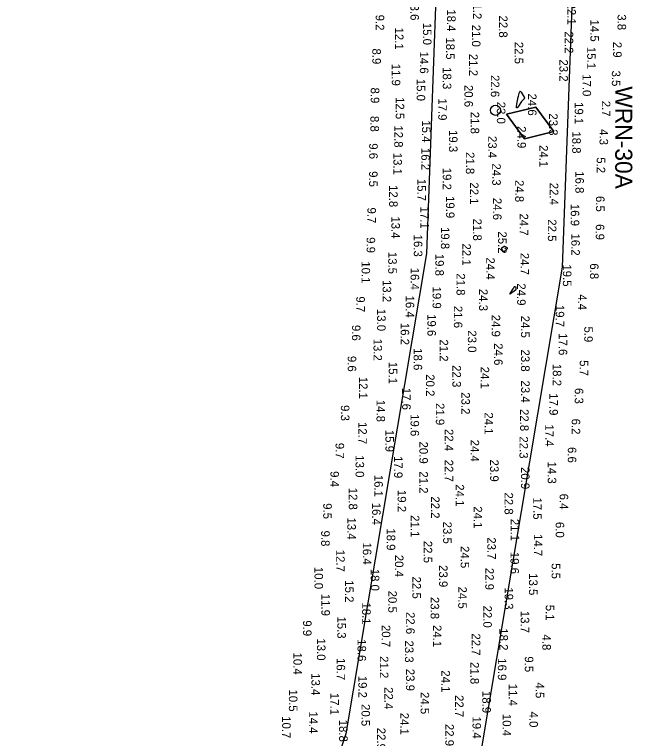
# Model space of a CAD drawing. Extents: x 1178573 to 1187098, y 693282 to 751751.
# Drawn here: x 1186160 to 1187065, y 728655 to 729717 of the extents above; entities that cross this region are included whole.
import ezdxf

# ---------------------------------------------------------------- set-up
doc = ezdxf.new("R2010")
doc.units = 0
for name, color, linetype in [('G-ANNO-PATT', 7, 'Continuous'), ('V-CHAN-NAID', 7, 'Continuous'), ('V-HYDS-MAJR', 7, 'Continuous'), ('V-HYDS-SOUN', 7, 'Continuous'), ('V-HYDS-SOUN-EXSS', 7, 'Continuous')]:
    doc.layers.add(name, color=color, linetype=linetype)

msp = doc.modelspace()

# ---------------------------------------------------------------- linework, layer by layer
at = {"layer": 'G-ANNO-PATT'}
for p, q in [((1186962.9, 729346.3), (1186996.9, 730277.3)), ((1186796.3, 730266.8), (1186763.5, 729366.6)), ((1186897.1, 729592.8), (1186897.4, 729594.2)), ((1186897.4, 729594.2), (1186897.8, 729595.7)), ((1186897.8, 729595.7), (1186898.2, 729597.1)), ((1186898.2, 729597.1), (1186899.8, 729602.9)), ((1186899.8, 729602.9), (1186900.2, 729604)), ((1186900.2, 729604), (1186900.8, 729604.4)), ((1186900.8, 729604.4), (1186901.4, 729604.1)), ((1186901.4, 729604.1), (1186902.1, 729603.2)), ((1186902.1, 729603.2), (1186906.6, 729595.6)), ((1186906.6, 729595.6), (1186906.9, 729595.1)), ((1186906.9, 729594.5), (1186906.8, 729594)), ((1186906.9, 729595.1), (1186906.9, 729594.5)), ((1186895.5, 729582), (1186896.9, 729591.3)), ((1186896.9, 729591.3), (1186897.1, 729592.8)), ((1186902.9, 729589.4), (1186897.1, 729581.3)), ((1186903.3, 729589.9), (1186902.9, 729589.4)), ((1186903.8, 729590.5), (1186903.3, 729589.9)), ((1186904.2, 729591), (1186903.8, 729590.5)), ((1186904.6, 729591.5), (1186904.2, 729591)), ((1186906.4, 729593.5), (1186904.6, 729591.5)), ((1186906.8, 729594), (1186906.4, 729593.5)), ((1186880.7, 729570.6), (1186923.9, 729581.1)), ((1186895.4, 729580.5), (1186895.5, 729582)), ((1186895.6, 729579.9), (1186895.4, 729580.5)), ((1186896.2, 729580.2), (1186895.6, 729579.9)), ((1186897.1, 729581.3), (1186896.2, 729580.2)), ((1186923.9, 729581.1), (1186950.2, 729545.2)), ((1186907, 729534.8), (1186880.7, 729570.6)), ((1186950.2, 729545.2), (1186907, 729534.8)), ((1186874, 729374.5), (1186874.1, 729374.8)), ((1186874, 729374.2), (1186874, 729374.5)), ((1186874.1, 729373), (1186874, 729374.2)), ((1186874.1, 729374.8), (1186874.2, 729375)), ((1186874.1, 729372.7), (1186874.1, 729373)), ((1186874.2, 729372.4), (1186874.1, 729372.7)), ((1186874.2, 729375), (1186874.4, 729375.2)), ((1186874.3, 729372.1), (1186874.2, 729372.4)), ((1186874.5, 729371.9), (1186874.3, 729372.1)), ((1186874.4, 729375.2), (1186877, 729376.8)), ((1186875.9, 729369.7), (1186874.5, 729371.9)), ((1186877, 729376.8), (1186877.5, 729377.1)), ((1186881.5, 729373.5), (1186877.3, 729369.5)), ((1186877.5, 729377.1), (1186878, 729377.1)), ((1186878, 729377.1), (1186878.5, 729377)), ((1186878.5, 729377), (1186879, 729376.8)), ((1186879, 729376.8), (1186881.3, 729375.2)), ((1186881.3, 729375.2), (1186881.8, 729374.8)), ((1186881.8, 729373.9), (1186881.5, 729373.5)), ((1186881.8, 729374.8), (1186881.9, 729374.3)), ((1186881.9, 729374.3), (1186881.8, 729373.9)), ((1186763.5, 729366.6), (1186645.3, 728662.1)), ((1186876.2, 729369.3), (1186875.9, 729369.7)), ((1186876.5, 729369.2), (1186876.2, 729369.3)), ((1186876.9, 729369.3), (1186876.5, 729369.2)), ((1186877.3, 729369.5), (1186876.9, 729369.3)), ((1186839.9, 728613.3), (1186962.9, 729346.3)), ((1186892.3, 729318), (1186892.5, 729318.1)), ((1186892.5, 729318.1), (1186892.7, 729318.2)), ((1186892.7, 729318.2), (1186893, 729318.1)), ((1186893, 729318.1), (1186894.1, 729317.8)), ((1186885.5, 729307.1), (1186886, 729308.1)), ((1186886, 729308.1), (1186890.5, 729314.8)), ((1186893.8, 729312.6), (1186886.8, 729307.4)), ((1186890.5, 729314.8), (1186890.7, 729315.1)), ((1186890.7, 729315.1), (1186890.9, 729315.5)), ((1186890.9, 729315.5), (1186891.1, 729315.8)), ((1186891.1, 729315.8), (1186891.3, 729316.2)), ((1186891.3, 729316.2), (1186892.2, 729317.8)), ((1186892.2, 729317.8), (1186892.3, 729318)), ((1186894, 729312.8), (1186893.8, 729312.6)), ((1186894.1, 729312.9), (1186894, 729312.8)), ((1186894.1, 729317.8), (1186894.3, 729317.7)), ((1186894.2, 729313.3), (1186894.1, 729313.1)), ((1186894.1, 729313.1), (1186894.1, 729312.9)), ((1186894.3, 729315), (1186894.2, 729314.7)), ((1186894.2, 729314.7), (1186894.2, 729314.6)), ((1186894.2, 729314.6), (1186894.2, 729314.5)), ((1186894.2, 729314.5), (1186894.2, 729314.4)), ((1186894.2, 729314.4), (1186894.2, 729314.4)), ((1186894.2, 729314.4), (1186894.2, 729313.3)), ((1186894.3, 729317.7), (1186894.5, 729317.5)), ((1186894.6, 729317.1), (1186894.3, 729315.4)), ((1186894.3, 729315.4), (1186894.3, 729315.3)), ((1186894.3, 729315.3), (1186894.3, 729315.2)), ((1186894.3, 729315.2), (1186894.3, 729315.1)), ((1186894.3, 729315.1), (1186894.3, 729315)), ((1186894.5, 729317.5), (1186894.6, 729317.3)), ((1186894.6, 729317.3), (1186894.6, 729317.1)), ((1186885.4, 729306.7), (1186885.5, 729307.1)), ((1186885.8, 729306.8), (1186885.4, 729306.7)), ((1186886.8, 729307.4), (1186885.8, 729306.8)), ((1186645.3, 728662.1), (1186159.6, 727217.5))]:
    msp.add_line(p, q, dxfattribs=at)
msp.add_circle((1186864.5, 729576.5), 7.39, dxfattribs=at)
at = {"layer": 'V-CHAN-NAID'}
msp.add_lwpolyline([(1186880.8, 729570.6), (1186907.1, 729534.9), (1186950.3, 729545.5), (1186923.9, 729581.2)], close=True, dxfattribs=at)
msp.add_circle((1186864.5, 729576.5), 7.39, dxfattribs=at)
at = {"layer": 'V-HYDS-MAJR'}
for points in [[(1186906.9, 729594.5), (1186906.8, 729594), (1186906.4, 729593.5), (1186904.6, 729591.5), (1186904.2, 729591), (1186903.8, 729590.5), (1186903.3, 729589.9), (1186902.9, 729589.4), (1186897.1, 729581.3), (1186896.2, 729580.2), (1186895.6, 729579.9), (1186895.4, 729580.5), (1186895.5, 729582), (1186896.9, 729591.3), (1186897.1, 729592.8), (1186897.4, 729594.2), (1186897.8, 729595.7), (1186898.2, 729597.1), (1186899.8, 729602.9), (1186900.2, 729604), (1186900.8, 729604.4), (1186901.4, 729604.1), (1186902.1, 729603.2), (1186906.6, 729595.6), (1186906.9, 729595.1)], [(1186874.2, 729372.4), (1186874.1, 729372.7), (1186874.1, 729373), (1186874, 729374.2), (1186874, 729374.5), (1186874.1, 729374.8), (1186874.2, 729375), (1186874.4, 729375.2), (1186877, 729376.8), (1186877.5, 729377.1), (1186878, 729377.1), (1186878.5, 729377), (1186879, 729376.8), (1186881.3, 729375.2), (1186881.8, 729374.8), (1186881.9, 729374.3), (1186881.8, 729373.9), (1186881.5, 729373.5), (1186877.3, 729369.5), (1186876.9, 729369.3), (1186876.5, 729369.2), (1186876.2, 729369.3), (1186875.9, 729369.7), (1186874.5, 729371.9), (1186874.3, 729372.1)], [(1186894.3, 729315.2), (1186894.3, 729315.1), (1186894.3, 729315), (1186894.2, 729314.7), (1186894.2, 729314.6), (1186894.2, 729314.5), (1186894.2, 729314.4), (1186894.2, 729314.4), (1186894.2, 729313.3), (1186894.1, 729313.1), (1186894.1, 729312.9), (1186894, 729312.8), (1186893.8, 729312.6), (1186886.8, 729307.4), (1186885.8, 729306.8), (1186885.4, 729306.7), (1186885.5, 729307.1), (1186886, 729308.1), (1186890.5, 729314.8), (1186890.7, 729315.1), (1186890.9, 729315.5), (1186891.1, 729315.8), (1186891.3, 729316.2), (1186892.2, 729317.8), (1186892.3, 729318), (1186892.5, 729318.1), (1186892.7, 729318.2), (1186893, 729318.1), (1186894.1, 729317.8), (1186894.3, 729317.7), (1186894.5, 729317.5), (1186894.6, 729317.3), (1186894.6, 729317.1), (1186894.3, 729315.4), (1186894.3, 729315.3)]]:
    msp.add_lwpolyline(points, close=True, dxfattribs=at)

# ---------------------------------------------------------------- texts
at = {"layer": 'V-CHAN-NAID'}
msp.add_text('WRN-30A', height=25, rotation=270, dxfattribs=at).set_placement((1187040.1, 729611.7))
at = {"layer": 'V-HYDS-SOUN'}
for s, p in [('13.6 ', (1186739.9, 729740.8)), ('21.2 ', (1186831.7, 729742.5)), ('22.1 ', (1186969.9, 729734.5)), ('18.4 ', (1186793.7, 729724.6)), ('9.2', (1186689, 729716.7)), ('22.8 ', (1186869.7, 729715.5)), ('3.8', (1187043.5, 729717.3)), ('15.0 ', (1186758.3, 729704.8)), ('21.0 ', (1186830.1, 729702)), ('14.5 ', (1187003.7, 729709.6)), ('12.1 ', (1186717.2, 729697.9)), ('22.2 ', (1186966.1, 729692.3)), ('18.5 ', (1186792.2, 729683.4)), ('22.5 ', (1186892.7, 729676.9)), ('2.9', (1187037, 729677)), ('8.9', (1186684.1, 729667.2)), ('14.6 ', (1186753.8, 729662.7)), ('21.2 ', (1186826, 729659.2)), ('15.1 ', (1186999, 729669.5)), ('23.2 ', (1186958.3, 729651.1)), ('11.9 ', (1186712.6, 729644.9)), ('18.3 ', (1186787.4, 729639.8)), ('22.6 ', (1186857.8, 729628.2)), ('17.0 ', (1186992.2, 729629.5)), ('3.5', (1187035.2, 729634.8)), ('15.0 ', (1186749.1, 729622.7)), ('8.9', (1186681.8, 729609.9)), ('20.6 ', (1186819.1, 729613.7)), ('12.5 ', (1186718.4, 729595.9)), ('17.9 ', (1186780.7, 729594.1)), ('19.1 ', (1186980.7, 729588.6)), ('2.7', (1187020.5, 729590.5)), ('21.8 ', (1186828.2, 729574.4)), ('8.8', (1186681.3, 729568.2)), ('12.8 ', (1186716.3, 729554.4)), ('15.4 ', (1186756.8, 729561.8)), ('19.3 ', (1186796.4, 729547.6)), ('18.8 ', (1186977.1, 729545.6)), ('4.3', (1187017.1, 729548.9)), ('23.4 ', (1186853.9, 729538.9)), ('9.6', (1186679.5, 729528.2)), ('16.2 ', (1186755.9, 729521.3)), ('24.1 ', (1186929, 729525.5)), ('13.1 ', (1186715, 729514.3)), ('21.8 ', (1186821.2, 729515.3)), ('5.2', (1187013, 729507.6)), ('19.2 ', (1186787.4, 729492.3)), ('24.3 ', (1186859.8, 729498.6)), ('9.5', (1186679.3, 729487.3)), ('16.8 ', (1186981.7, 729487.2)), ('15.7 ', (1186750.1, 729476)), ('22.1 ', (1186827.1, 729470.9)), ('24.8 ', (1186893.5, 729474.3)), ('22.4 ', (1186944.2, 729470.3)), ('12.8 ', (1186708.7, 729466.9)), ('19.9 ', (1186792, 729450.8)), ('24.6 ', (1186861, 729448.1)), ('6.5', (1187011.9, 729450.9)), ('16.9 ', (1186974.9, 729439.3)), ('9.7', (1186676.9, 729434)), ('17.1 ', (1186754.6, 729435.4)), ('24.7 ', (1186900, 729425.2)), ('13.4 ', (1186712, 729421)), ('21.8 ', (1186831.8, 729417.7)), ('22.5 ', (1186941.4, 729416.7)), ('19.8 ', (1186784.6, 729405.4)), ('6.9', (1187011.6, 729409.6)), ('16.3 ', (1186744.9, 729394.3)), ('25.2 ', (1186868.5, 729398.9)), ('16.2 ', (1186975.7, 729395.9)), ('9.9', (1186675.7, 729390.5)), ('22.1 ', (1186815.9, 729381.2)), ('13.5 ', (1186707.4, 729369)), ('19.8 ', (1186776.4, 729366.1)), ('24.7 ', (1186901.3, 729367.5)), ('10.1 ', (1186668.3, 729355.1)), ('24.4 ', (1186851, 729360.7)), ('6.8', (1187003.2, 729352.1)), ('16.4 ', (1186740.2, 729345.7)), ('19.5 ', (1186963.4, 729350.6)), ('21.8 ', (1186807.5, 729337.5)), ('13.2 ', (1186699.2, 729327.7)), ('24.9 ', (1186896.3, 729322.8)), ('19.9 ', (1186772.4, 729318.1)), ('24.3 ', (1186840.6, 729314.7)), ('9.7', (1186660.6, 729303.7)), ('16.4 ', (1186733, 729304.9)), ('4.4', (1186985.7, 729306.8)), ('21.6 ', (1186803.6, 729289.7)), ('19.7 ', (1186952.8, 729291.2)), ('13.0 ', (1186691.1, 729285.3)), ('19.6 ', (1186764.8, 729277.7)), ('24.9 ', (1186859, 729276.8)), ('24.5 ', (1186902, 729275.4)), ('9.6', (1186654.2, 729261.8)), ('16.2 ', (1186725.6, 729264.9)), ('5.9', (1186994.7, 729259.6)), ('23.0 ', (1186824.1, 729253.9)), ('17.6 ', (1186957.3, 729249.7)), ('13.2 ', (1186685.8, 729241.7)), ('21.2 ', (1186782.7, 729240.6)), ('24.6 ', (1186862.6, 729235)), ('18.6 ', (1186744.6, 729227.7)), ('23.8 ', (1186902.1, 729225.8)), ('9.6', (1186648, 729216.4)), ('15.1 ', (1186708.1, 729207.7)), ('22.3 ', (1186801.5, 729202.8)), ('18.2 ', (1186948.6, 729204.8)), ('5.7', (1186988.1, 729210.2)), ('24.1 ', (1186842.8, 729200.7)), ('12.1 ', (1186664.5, 729185.8)), ('20.2 ', (1186762.7, 729189.5)), ('23.4 ', (1186902.2, 729180.4)), ('17.6 ', (1186727.8, 729169.6)), ('23.2 ', (1186814.6, 729163.1)), ('17.9 ', (1186943.6, 729161.6)), ('6.3', (1186980.8, 729169.3)), ('14.8 ', (1186690.2, 729152)), ('9.3', (1186638, 729144.3)), ('21.9 ', (1186777.2, 729147.3)), ('22.8 ', (1186900.7, 729138.5)), ('19.6 ', (1186740.1, 729131)), ('24.1 ', (1186848.5, 729133.6)), ('12.7 ', (1186663.5, 729119.5)), ('6.2', (1186976.3, 729124.4)), ('15.9 ', (1186703.2, 729108)), ('22.4 ', (1186790.3, 729109.3)), ('17.4 ', (1186937.5, 729116)), ('22.3 ', (1186899.8, 729098.4)), ('9.7', (1186630.2, 729088.9)), ('20.9 ', (1186753, 729090.8)), ('24.4 ', (1186828.1, 729093.6)), ('6.6', (1186970.6, 729082.8)), ('13.0 ', (1186659.5, 729070.7)), ('17.9 ', (1186715.9, 729069.6)), ('22.7 ', (1186790.1, 729064.3)), ('23.9 ', (1186856.7, 729064.4)), ('14.3 ', (1186941.2, 729061.5)), ('9.4', (1186622.7, 729047.4)), ('21.2 ', (1186753.1, 729047.1)), ('20.9 ', (1186902, 729053.5)), ('16.1 ', (1186687, 729042.1)), ('12.8 ', (1186649.6, 729023.2)), ('24.1 ', (1186806.1, 729028.2)), ('19.2 ', (1186721.1, 729019.9)), ('22.8 ', (1186877.9, 729016.1)), ('6.4', (1186958.7, 729014.4)), ('9.5', (1186612.1, 729000.4)), ('16.4 ', (1186683.8, 729001.1)), ('22.2 ', (1186770.1, 729010.4)), ('17.5 ', (1186919.9, 729008.9)), ('24.1 ', (1186832.5, 728995.9)), ('21.1 ', (1186740.5, 728982.9)), ('13.4 ', (1186647.4, 728979.5)), ('23.5 ', (1186787.9, 728973.4)), ('21.1 ', (1186886.8, 728977.5)), ('6.0', (1186952.8, 728973)), ('9.8', (1186609.1, 728960.3)), ('18.9 ', (1186705.2, 728963.6)), ('23.7 ', (1186852.6, 728950.4)), ('14.7 ', (1186920.8, 728955.2)), ('16.4 ', (1186670.2, 728942.8)), ('22.5 ', (1186759.3, 728945.2)), ('24.5 ', (1186813.5, 728937.6)), ('12.7 ', (1186631.1, 728932.2)), ('19.6 ', (1186886.6, 728929.1)), ('20.4 ', (1186717.2, 728924.7)), ('10.0 ', (1186599.3, 728907)), ('23.9 ', (1186781.9, 728909.7)), ('22.9 ', (1186849.6, 728905.6)), ('5.5', (1186946.9, 728912.5)), ('18.0 ', (1186681.8, 728904.3)), ('13.5 ', (1186913.7, 728897.8)), ('15.2 ', (1186644.2, 728887.4)), ('22.5 ', (1186742.8, 728892.8)), ('24.5 ', (1186810, 728878.2)), ('19.3 ', (1186878, 728877)), ('11.9 ', (1186609.4, 728867.6)), ('20.5 ', (1186707.4, 728872.2)), ('23.8 ', (1186769.5, 728863)), ('18.1 ', (1186669.2, 728854.9)), ('22.0 ', (1186846.7, 728850.3)), ('13.7 ', (1186901.5, 728842.6)), ('5.1', (1186938.3, 728851.5)), ('15.3 ', (1186632.8, 728834.4)), ('22.6 ', (1186733.7, 728840.9)), ('9.9', (1186582.5, 728828.7)), ('20.7 ', (1186698, 728821.9)), ('24.1 ', (1186772.9, 728821.8)), ('22.7 ', (1186829.9, 728809.5)), ('18.2 ', (1186870.3, 728817)), ('13.0 ', (1186602.9, 728802.2)), ('18.6 ', (1186662.4, 728801)), ('23.3 ', (1186731.9, 728799.1)), ('4.8', (1186933.3, 728807.9)), ('10.4 ', (1186568.4, 728781.4)), ('16.7 ', (1186631.7, 728773.4)), ('21.2 ', (1186695.1, 728776.2)), ('21.8 ', (1186827.9, 728767.5)), ('16.9 ', (1186868.1, 728773.1)), ('9.5', (1186907.6, 728775.9)), ('23.9 ', (1186733.4, 728757.6)), ('13.4 ', (1186594.9, 728751.2)), ('19.2 ', (1186663.6, 728747.4)), ('24.1 ', (1186785.4, 728755.4)), ('11.4 ', (1186884, 728735.7)), ('4.5', (1186923.5, 728737.5)), ('10.5 ', (1186561.8, 728727.3)), ('22.4 ', (1186701.9, 728730.8)), ('18.9 ', (1186845.3, 728725.1)), ('17.1 ', (1186622.5, 728722.3)), ('24.5 ', (1186754.8, 728723.6)), ('22.7 ', (1186805.3, 728719.1)), ('20.5 ', (1186668.2, 728705.9)), ('14.4 ', (1186591.5, 728695.2)), ('24.1 ', (1186725, 728693.2)), ('4.0', (1186914.3, 728694.9)), ('10.7 ', (1186551.9, 728688.1)), ('18.8 ', (1186635.4, 728683)), ('19.4 ', (1186830.9, 728687.7)), ('10.4 ', (1186875, 728691.4)), ('22.9 ', (1186791, 728676.8)), ('22.9 ', (1186690.9, 728671.2))]:
    msp.add_text(s, height=12.5, rotation=270, dxfattribs=at).set_placement(p)
at = {"layer": 'V-HYDS-SOUN-EXSS'}
for s, p in [('24.6 ', (1186912.2, 729601.1)), ('23.0 ', (1186866.6, 729589.1)), ('23.3 ', (1186943.2, 729572)), ('24.9 ', (1186896.8, 729553.3))]:
    msp.add_text(s, height=12.5, rotation=270, dxfattribs=at).set_placement(p)

doc.saveas('drawing.dxf')
